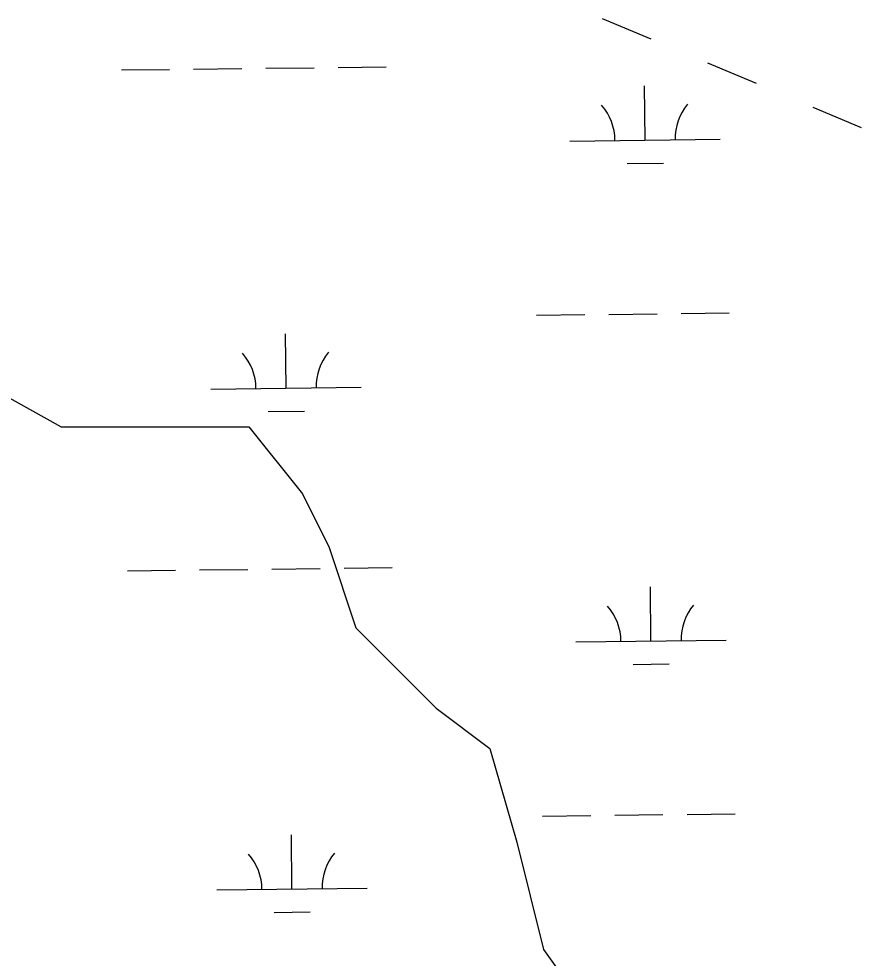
# Model space of a CAD drawing. Extents: x 3694830 to 3732949, y 415201 to 440970.
# Drawn here: x 3727757 to 3728322, y 425183 to 425807 of the extents above; entities that cross this region are included whole.
import ezdxf

# ---------------------------------------------------------------- set-up
doc = ezdxf.new("R2010")
doc.units = 0
for name, color, linetype in [('V-TOPO-SHOR', 7, 'Continuous'), ('V-UTIL-LINE', 7, 'Continuous'), ('V-WETL-SWMP', 7, 'Continuous')]:
    doc.layers.add(name, color=color, linetype=linetype)

msp = doc.modelspace()

# ---------------------------------------------------------------- linework, layer by layer
at = {"layer": 'V-TOPO-SHOR'}
msp.add_lwpolyline([(3727674.26, 425597.73), (3727785.12, 425536.08), (3727856.34, 425536.08), (3727909.76, 425536.08), (3727945.37, 425491.57), (3727963.17, 425455.96), (3727980.98, 425402.54), (3728034.39, 425349.13), (3728070, 425322.42), (3728087.81, 425260.1), (3728105.61, 425188.88), (3728150.13, 425126.57), (3728265.86, 425082.05), (3728363.79, 425073.15), (3728435.01, 425082.05), (3728488.42, 425082.05)], dxfattribs=at)
at = {"layer": 'V-UTIL-LINE'}
for points in [[(3728177.02, 425793.51), (3728144.87, 425807.06)], [(3728247, 425764.02), (3728214.84, 425777.57)], [(3728316.97, 425734.52), (3728284.82, 425748.07)]]:
    msp.add_lwpolyline(points, dxfattribs=at)
at = {"layer": 'V-WETL-SWMP'}
for p, q in [((3727873.14, 425773.63), (3727905.14, 425774.01)), ((3727921.14, 425774.21), (3727953.14, 425774.59)), ((3727969.14, 425774.78), (3728001.13, 425775.16)), ((3727825.15, 425773.06), (3727857.14, 425773.44)), ((3728173.04, 425726.46), (3728172.61, 425762.46)), ((3728123.05, 425725.87), (3728223.04, 425727.06)), ((3728161.23, 425710.89), (3728185.23, 425711.18)), ((3728197.01, 425611.31), (3728229.01, 425611.69)), ((3728101.02, 425610.17), (3728133.02, 425610.55)), ((3728149.01, 425610.74), (3728181.01, 425611.12)), ((3727934.52, 425561.75), (3727934.09, 425597.74)), ((3727884.52, 425561.15), (3727984.52, 425562.34)), ((3727922.7, 425546.17), (3727946.7, 425546.46)), ((3727829.11, 425440.41), (3727861.11, 425440.79)), ((3727877.11, 425440.98), (3727909.11, 425441.36)), ((3727925.11, 425441.55), (3727957.11, 425441.94)), ((3727973.1, 425442.13), (3728005.1, 425442.51)), ((3728177.01, 425393.81), (3728176.58, 425429.81)), ((3728127.01, 425393.22), (3728227.01, 425394.41)), ((3728165.2, 425378.24), (3728189.19, 425378.53)), ((3728104.98, 425277.51), (3728136.98, 425277.9)), ((3728152.98, 425278.09), (3728184.98, 425278.47)), ((3728200.98, 425278.66), (3728232.98, 425279.04)), ((3727938.49, 425229.09), (3727938.06, 425265.09)), ((3727888.49, 425228.5), (3727988.48, 425229.69)), ((3727926.67, 425213.52), (3727950.67, 425213.81))]:
    msp.add_line(p, q, dxfattribs=at)
for centre, start, end in [((3728117.8, 425726.28), 359.91153, 41.45519), ((3728228.28, 425727.6), 139.91153, 181.45518), ((3727879.27, 425561.56), 359.91153, 41.45519), ((3727989.75, 425562.88), 139.91153, 181.45518), ((3728121.77, 425393.63), 359.91153, 41.45519), ((3728232.24, 425394.95), 139.91153, 181.45518), ((3727883.24, 425228.91), 359.91153, 41.45519), ((3727993.72, 425230.23), 139.91153, 181.45518)]:
    msp.add_arc(centre, 35.25, start, end, dxfattribs=at)

doc.saveas('drawing.dxf')
